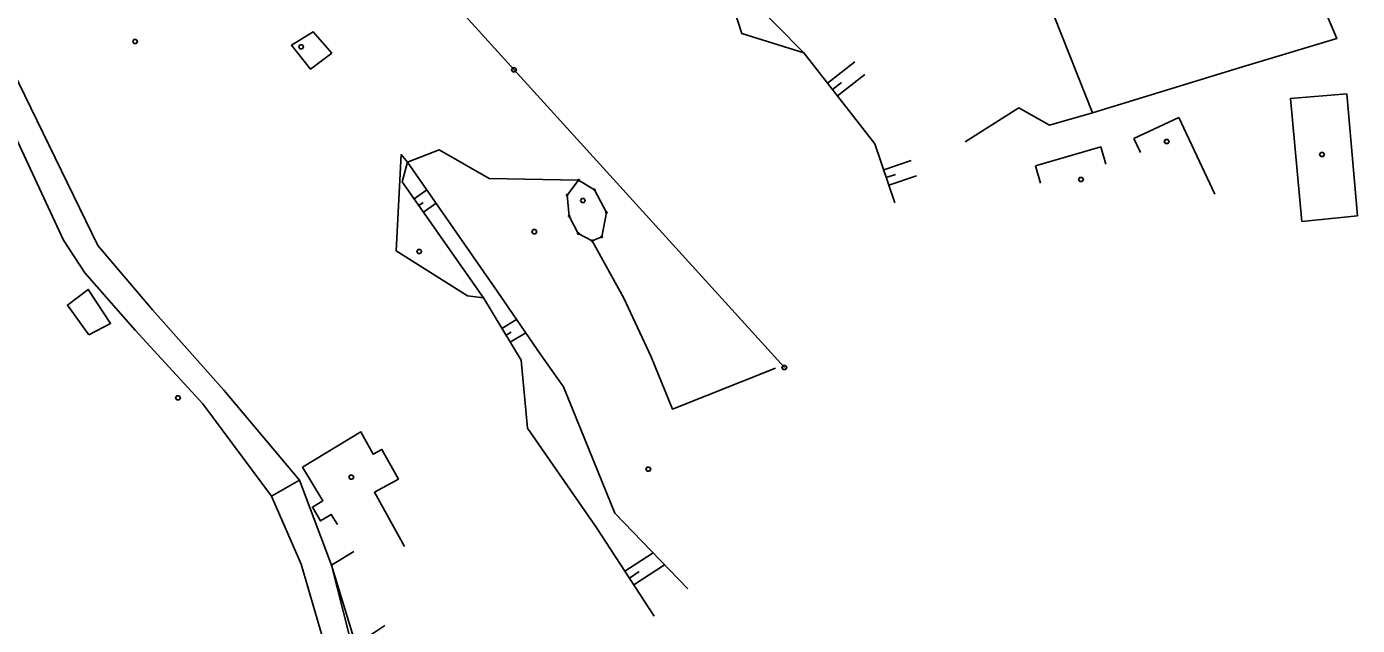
# Model space of a CAD drawing. Extents: x -664960 to -662754, y -993849 to -991145.
# Drawn here: x -663531.5 to -663333.3, y -993419.9 to -993330.8 of the extents above; entities that cross this region are included whole.
import ezdxf

# ---------------------------------------------------------------- set-up
doc = ezdxf.new("R2010")
doc.units = 0
for name, color, linetype in [('Vrstva 11', 7, 'Continuous'), ('Vrstva 12', 7, 'Continuous'), ('Vrstva 13', 7, 'Continuous'), ('Vrstva 21', 7, 'Continuous'), ('Vrstva 23', 7, 'Continuous'), ('Vrstva 27', 7, 'Continuous'), ('Vrstva 28', 7, 'Continuous'), ('Vrstva 37', 7, 'Continuous'), ('Vrstva 57', 7, 'Continuous'), ('Vrstva 63', 7, 'Continuous'), ('Vrstva 9', 7, 'Continuous')]:
    doc.layers.add(name, color=color, linetype=linetype)

msp = doc.modelspace()

# ---------------------------------------------------------------- linework, layer by layer
at = {"layer": 'Vrstva 11'}
for p, q in [((-663366.56, -993347.46), (-663359.89, -993344.35)), ((-663359.89, -993344.35), (-663354.51, -993355.74)), ((-663365.579, -993349.564), (-663366.56, -993347.46)), ((-663381.22, -993351.52), (-663371.51, -993348.69)), ((-663371.51, -993348.69), (-663370.758, -993351.27)), ((-663380.468, -993354.1), (-663381.22, -993351.52))]:
    msp.add_line(p, q, dxfattribs=at)
for points in [[(-663341.55, -993359.81), (-663343.24, -993341.5), (-663334.86, -993340.8)], [(-663334.86, -993340.8), (-663333.28, -993358.98), (-663341.55, -993359.81)], [(-663490.385, -993396.4), (-663481.69, -993391.14), (-663479.85, -993394.46), (-663478.55, -993393.74), (-663476.1, -993398.16), (-663479.668, -993400.138), (-663475.21, -993408.18)], [(-663490.385, -993396.4), (-663487.358, -993401.388), (-663488.923, -993402.338), (-663487.717, -993404.401), (-663486.119, -993403.431), (-663485.197, -993404.949)]]:
    msp.add_lwpolyline(points, dxfattribs=at)
at = {"layer": 'Vrstva 12'}
for p, q in [((-663372.72, -993343.67), (-663379.95, -993325.4)), ((-663383.7, -993342.92), (-663391.71, -993347.97)), ((-663379.12, -993345.5), (-663383.7, -993342.92))]:
    msp.add_line(p, q, dxfattribs=at)
for points in [[(-663345.249, -993314.229), (-663340.34, -993323.11), (-663336.36, -993332.6), (-663350.37, -993336.8)], [(-663350.37, -993336.8), (-663372.72, -993343.67), (-663379.12, -993345.5)], [(-663478.117, -993419.967), (-663482.458, -993422.852), (-663486.078, -993410.964), (-663482.767, -993408.955)]]:
    msp.add_lwpolyline(points, dxfattribs=at)
at = {"layer": 'Vrstva 13'}
for points in [[(-663515.144, -993332.711), (-663514.964, -993333.011), (-663515.144, -993333.311), (-663515.504, -993333.311), (-663515.684, -993333.011), (-663515.504, -993332.711), (-663515.144, -993332.711)], [(-663472.826, -993363.987), (-663472.646, -993364.287), (-663472.826, -993364.587), (-663473.186, -993364.587), (-663473.366, -993364.287), (-663473.186, -993363.987), (-663472.826, -993363.987)]]:
    msp.add_lwpolyline(points, dxfattribs=at)
at = {"layer": 'Vrstva 21'}
msp.add_lwpolyline([(-663522.205, -993376.694), (-663525.402, -993372.259), (-663522.3, -993369.926), (-663518.965, -993375.007), (-663522.205, -993376.694)], dxfattribs=at)
at = {"layer": 'Vrstva 23'}
msp.add_lwpolyline([(-663485.961, -993429.716), (-663487.484, -993421.544), (-663490.57, -993410.819), (-663495.006, -993400.71), (-663490.818, -993398.331), (-663486.078, -993410.964), (-663482.506, -993425.076), (-663480.967, -993431.306)], dxfattribs=at)
at = {"layer": 'Vrstva 27'}
for points in [[(-663490.818, -993398.331), (-663502.087, -993384.911), (-663512.707, -993372.95), (-663520.878, -993363.395), (-663539.03, -993326.151), (-663545.658, -993314.114), (-663548.825, -993307.081), (-663553.045, -993295.106), (-663564.094, -993267.201), (-663572.557, -993246.496), (-663576.987, -993235.01), (-663581.297, -993216.832)], [(-663584.155, -993217.479), (-663579.912, -993236.245), (-663575.66, -993247.682), (-663567.235, -993268.463), (-663557.093, -993295.708), (-663552.737, -993307.876), (-663549.289, -993315.611), (-663542.04, -993328.207), (-663525.974, -993362.614), (-663522.788, -993367.462), (-663515.33, -993375.981), (-663505.216, -993386.973), (-663495.006, -993400.71)]]:
    msp.add_lwpolyline(points, dxfattribs=at)
at = {"layer": 'Vrstva 28'}
for points in [[(-663448.45, -993356.42), (-663448.27, -993356.72), (-663448.45, -993357.02), (-663448.81, -993357.02), (-663448.99, -993356.72), (-663448.81, -993356.42), (-663448.45, -993356.42)], [(-663455.672, -993361.038), (-663455.492, -993361.338), (-663455.672, -993361.638), (-663456.032, -993361.638), (-663456.212, -993361.338), (-663456.032, -993361.038), (-663455.672, -993361.038)], [(-663438.715, -993396.387), (-663438.535, -993396.687), (-663438.715, -993396.987), (-663439.075, -993396.987), (-663439.255, -993396.687), (-663439.075, -993396.387), (-663438.715, -993396.387)]]:
    msp.add_lwpolyline(points, dxfattribs=at)
at = {"layer": 'Vrstva 37'}
for points in [[(-663458.71, -993336.94), (-663458.53, -993337.24), (-663458.71, -993337.54), (-663459.07, -993337.54), (-663459.25, -993337.24), (-663459.07, -993336.94), (-663458.71, -993336.94)], [(-663418.44, -993381.26), (-663418.26, -993381.56), (-663418.44, -993381.86), (-663418.8, -993381.86), (-663418.98, -993381.56), (-663418.8, -993381.26), (-663418.44, -993381.26)]]:
    msp.add_lwpolyline(points, dxfattribs=at)
at = {"layer": 'Vrstva 57'}
msp.add_lwpolyline([(-663998.65, -992779.1), (-663970.58, -992774.57), (-663926.29, -992822.75), (-663869.96, -992884.99), (-663795.03, -992967.03), (-663725.94, -993043.04), (-663662.36, -993113.13), (-663592.02, -993190.94), (-663529.08, -993259.82), (-663458.89, -993337.24), (-663418.62, -993381.56)], dxfattribs=at)
at = {"layer": 'Vrstva 63'}
for p, q in [((-663412.209, -993339.238), (-663408.123, -993336.04)), ((-663410.73, -993341.128), (-663406.644, -993337.93)), ((-663411.469, -993340.183), (-663410.109, -993339.118)), ((-663403.827, -993352.14), (-663399.73, -993350.749)), ((-663403.441, -993353.276), (-663402.077, -993352.813)), ((-663403.055, -993354.412), (-663398.959, -993353.022)), ((-663473.755, -993356.462), (-663471.861, -993355.134)), ((-663473.066, -993357.444), (-663472.437, -993357.003)), ((-663472.377, -993358.427), (-663470.492, -993357.105)), ((-663463.42, -993371.2), (-663465.817, -993370.901)), ((-663460.691, -993375.731), (-663458.5, -993374.412)), ((-663460.071, -993376.759), (-663459.321, -993376.307)), ((-663459.452, -993377.787), (-663457.137, -993376.393)), ((-663442.363, -993411.891), (-663438.171, -993409.16)), ((-663441.053, -993413.902), (-663436.478, -993410.922)), ((-663441.708, -993412.896), (-663440.248, -993411.946))]:
    msp.add_line(p, q, dxfattribs=at)
for points in [[(-663402.16, -993357.05), (-663405.14, -993348.27), (-663415.73, -993334.74), (-663428.11, -993322.15), (-663434.73, -993316.24), (-663441.41, -993310.3), (-663450.36, -993300.39), (-663452.14, -993289.94), (-663464.75, -993276.96), (-663475.04, -993263.66), (-663480.03, -993255.97), (-663489.97, -993242.52), (-663502.45, -993233.68), (-663516.18, -993218.15), (-663523.11, -993205.79), (-663528.28, -993190.19), (-663527.67, -993170.81)], [(-663415.73, -993334.74), (-663424.97, -993331.84), (-663428.11, -993322.15), (-663434.73, -993316.24), (-663438.67, -993316.34), (-663450.79, -993323.47), (-663442.08, -993314.94), (-663441.41, -993310.3)], [(-663486.02, -993334.77), (-663489.2, -993337.14), (-663492.02, -993333.57), (-663488.81, -993331.57), (-663486.02, -993334.77)], [(-663490.408, -993333.545), (-663490.228, -993333.845), (-663490.408, -993334.145), (-663490.768, -993334.145), (-663490.948, -993333.845), (-663490.768, -993333.545), (-663490.408, -993333.545)], [(-663465.817, -993370.901), (-663476.43, -993364.202), (-663475.674, -993349.855), (-663474.74, -993350.99)], [(-663449.26, -993353.66), (-663462.57, -993353.42), (-663470.03, -993349.15), (-663474.74, -993350.99), (-663475.53, -993353.93)], [(-663474.74, -993350.99), (-663461.39, -993370.21), (-663454.89, -993379.66), (-663451.52, -993384.42), (-663443.86, -993403.24), (-663433.02, -993414.52)], [(-663438, -993418.59), (-663446.63, -993405.34), (-663456.87, -993390.6), (-663457.83, -993380.48), (-663463.42, -993371.2), (-663475.53, -993353.93)], [(-663450.99, -993355.89), (-663449.26, -993353.66), (-663446.91, -993355.09), (-663445.13, -993358.5), (-663445.83, -993362.1), (-663447.23, -993362.69), (-663449.31, -993361.62), (-663450.67, -993359.03), (-663450.99, -993355.89)], [(-663449.206, -993353.57), (-663449.152, -993353.66), (-663449.206, -993353.75), (-663449.314, -993353.75), (-663449.368, -993353.66), (-663449.314, -993353.57), (-663449.206, -993353.57)], [(-663450.936, -993355.8), (-663450.882, -993355.89), (-663450.936, -993355.98), (-663451.044, -993355.98), (-663451.098, -993355.89), (-663451.044, -993355.8), (-663450.936, -993355.8)], [(-663446.856, -993355), (-663446.802, -993355.09), (-663446.856, -993355.18), (-663446.964, -993355.18), (-663447.018, -993355.09), (-663446.964, -993355), (-663446.856, -993355)], [(-663450.616, -993358.94), (-663450.562, -993359.03), (-663450.616, -993359.12), (-663450.724, -993359.12), (-663450.778, -993359.03), (-663450.724, -993358.94), (-663450.616, -993358.94)], [(-663445.076, -993358.41), (-663445.022, -993358.5), (-663445.076, -993358.59), (-663445.184, -993358.59), (-663445.238, -993358.5), (-663445.184, -993358.41), (-663445.076, -993358.41)], [(-663449.256, -993361.53), (-663449.202, -993361.62), (-663449.256, -993361.71), (-663449.364, -993361.71), (-663449.418, -993361.62), (-663449.364, -993361.53), (-663449.256, -993361.53)], [(-663445.776, -993362.01), (-663445.722, -993362.1), (-663445.776, -993362.19), (-663445.884, -993362.19), (-663445.938, -993362.1), (-663445.884, -993362.01), (-663445.776, -993362.01)], [(-663447.176, -993362.6), (-663447.122, -993362.69), (-663447.176, -993362.78), (-663447.284, -993362.78), (-663447.338, -993362.69), (-663447.284, -993362.6), (-663447.176, -993362.6)], [(-663419.94, -993381.64), (-663435.26, -993387.75), (-663438.46, -993379.95), (-663442.51, -993371.26), (-663447.23, -993362.69)], [(-663508.757, -993385.755), (-663508.577, -993386.055), (-663508.757, -993386.355), (-663509.117, -993386.355), (-663509.297, -993386.055), (-663509.117, -993385.755), (-663508.757, -993385.755)]]:
    msp.add_lwpolyline(points, dxfattribs=at)
at = {"layer": 'Vrstva 9'}
for points in [[(-663361.503, -993347.622), (-663361.323, -993347.922), (-663361.503, -993348.222), (-663361.863, -993348.222), (-663362.043, -993347.922), (-663361.863, -993347.622), (-663361.503, -993347.622)], [(-663338.36, -993349.562), (-663338.18, -993349.862), (-663338.36, -993350.162), (-663338.72, -993350.162), (-663338.9, -993349.862), (-663338.72, -993349.562), (-663338.36, -993349.562)], [(-663374.274, -993353.265), (-663374.094, -993353.565), (-663374.274, -993353.865), (-663374.634, -993353.865), (-663374.814, -993353.565), (-663374.634, -993353.265), (-663374.274, -993353.265)], [(-663482.947, -993397.563), (-663482.767, -993397.863), (-663482.947, -993398.163), (-663483.307, -993398.163), (-663483.487, -993397.863), (-663483.307, -993397.563), (-663482.947, -993397.563)]]:
    msp.add_lwpolyline(points, dxfattribs=at)

doc.saveas('drawing.dxf')
